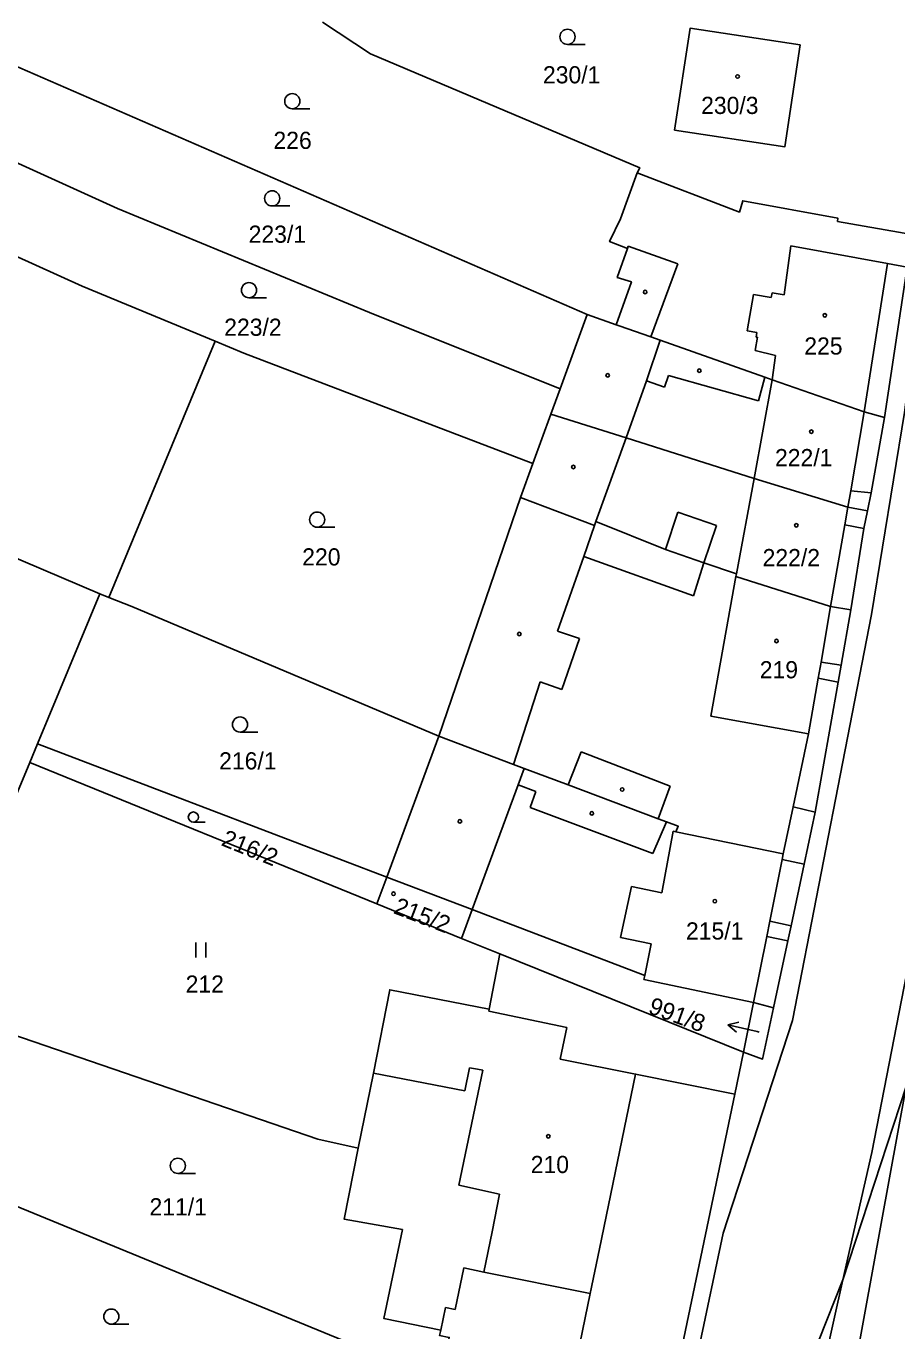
# Model space of a CAD drawing. Extents: x -757266 to -753360, y -1162585 to -1157740.
# Drawn here: x -755099.6 to -755013.3, y -1161770.1 to -1161640.9 of the extents above; entities that cross this region are included whole.
import ezdxf

# ---------------------------------------------------------------- set-up
doc = ezdxf.new("R2010")
doc.units = 0
for name, color, linetype in [('Hranice parcel', 7, 'Continuous'), ('Parcelní čísla', 7, 'Continuous'), ('Pop  PČ popisy', 7, 'Continuous'), ('Vnitřní kresba', 7, 'Continuous'), ('Značky budov', 7, 'Continuous'), ('Značky kultur', 7, 'Continuous')]:
    doc.layers.add(name, color=color, linetype=linetype)

msp = doc.modelspace()

# ---------------------------------------------------------------- linework, layer by layer
at = {"layer": 'Hranice parcel'}
for p, q in [((-755106.96, -1161642.12), (-755044.01, -1161669.47)), ((-755014.55, -1161679.68), (-755012.29, -1161664.78)), ((-755044.01, -1161669.47), (-755046.69, -1161676.82)), ((-755044.01, -1161669.47), (-755041.11, -1161670.49)), ((-755080.85, -1161672.11), (-755091.38, -1161697.5)), ((-755046.69, -1161676.82), (-755047.6, -1161679.33)), ((-755047.6, -1161679.33), (-755049.38, -1161684.22)), ((-755050.59, -1161687.6), (-755049.38, -1161684.22)), ((-755050.59, -1161687.6), (-755058.7, -1161711.23)), ((-755092.28, -1161697.14), (-755098.46, -1161711.97)), ((-755091.38, -1161697.5), (-755092.28, -1161697.14)), ((-755058.7, -1161711.23), (-755063.86, -1161725.17)), ((-755098.46, -1161711.97), (-755099.23, -1161713.82)), ((-755098.46, -1161711.97), (-755063.86, -1161725.17)), ((-755099.23, -1161713.82), (-755103.39, -1161723.81)), ((-755064.84, -1161727.82), (-755099.23, -1161713.82)), ((-755063.86, -1161725.17), (-755064.84, -1161727.82)), ((-755028.51, -1161742.5), (-755052.64, -1161732.78)), ((-755028.51, -1161742.5), (-755027.52, -1161737.6)), ((-755027.52, -1161737.6), (-755025.54, -1161738.11)), ((-755029.37, -1161746.66), (-755028.51, -1161742.5)), ((-755018.69, -1161780.44), (-755012.38, -1161745.91)), ((-755012.38, -1161745.91), (-755018.66, -1161765.05)), ((-755036.5, -1161780.73), (-755029.37, -1161746.66)), ((-755063.99, -1161772.75), (-755114.56, -1161752)), ((-755018.66, -1161765.05), (-755023.99, -1161778.44))]:
    msp.add_line(p, q, dxfattribs=at)
for points in [[(-755039.05, -1161655.44), (-755038.79, -1161654.94), (-755065.47, -1161643.66), (-755070.22, -1161640.54)], [(-755022.89, -1161642.77), (-755024.41, -1161652.86), (-755035.33, -1161651.22), (-755033.81, -1161641.14), (-755022.89, -1161642.77)], [(-755115.2, -1161647.19), (-755101.44, -1161654.02), (-755090.54, -1161658.98), (-755065.56, -1161669.27), (-755046.69, -1161676.82)], [(-755118.71, -1161655.04), (-755109.95, -1161659.46), (-755094.02, -1161666.67), (-755080.85, -1161672.11)], [(-755039.05, -1161655.44), (-755040.68, -1161659.99), (-755041.77, -1161662.25), (-755040, -1161662.93), (-755041.01, -1161665.8), (-755039.62, -1161666.24), (-755041.11, -1161670.49)], [(-755011.84, -1161661.54), (-755019.19, -1161660.25), (-755019.17, -1161659.92), (-755028.58, -1161658.21), (-755028.91, -1161659.33), (-755039.05, -1161655.44)], [(-755010.73, -1161665.06), (-755012.56, -1161679.16), (-755015.84, -1161699.17), (-755023.66, -1161739.37), (-755030.54, -1161760.43), (-755032.94, -1161771.83), (-755032.59, -1161783.86), (-755042.91, -1161835.1), (-755052.57, -1161882.7), (-755054.53, -1161882.87), (-755056.71, -1161887.12)], [(-755041.11, -1161670.49), (-755040.82, -1161670.59), (-755037.7, -1161671.67), (-755036.77, -1161672), (-755026.39, -1161675.69), (-755025.68, -1161675.94), (-755016.54, -1161679.11), (-755014.55, -1161679.68)], [(-755049.38, -1161684.22), (-755078.01, -1161673.29), (-755080.85, -1161672.11)], [(-755092.28, -1161697.14), (-755105.72, -1161691.43), (-755115.58, -1161687.01), (-755125.47, -1161682.38), (-755135.46, -1161677.31)], [(-755047.6, -1161679.33), (-755040.15, -1161681.69), (-755027.46, -1161685.72), (-755018.17, -1161688.54), (-755016.23, -1161688.9)], [(-755016.23, -1161688.9), (-755015.87, -1161687.12), (-755014.55, -1161679.68)], [(-755017.87, -1161698.7), (-755019.88, -1161698.39), (-755029.28, -1161695.42), (-755029.22, -1161695.16), (-755032.44, -1161694.05), (-755036.25, -1161692.73), (-755043.15, -1161689.97), (-755043.28, -1161690.35), (-755050.59, -1161687.6)], [(-755017.87, -1161698.7), (-755016.58, -1161690.66), (-755016.23, -1161688.9)], [(-755058.7, -1161711.23), (-755089.11, -1161698.39), (-755091.38, -1161697.5)], [(-755022.5, -1161723.9), (-755021.42, -1161718.75), (-755019.14, -1161705.86), (-755018.84, -1161704.19), (-755017.87, -1161698.7)], [(-755006.24, -1161703.45), (-755015.79, -1161752.42), (-755018.66, -1161765.05)], [(-755022.5, -1161723.9), (-755024.69, -1161723.43), (-755024.58, -1161722.88), (-755035.2, -1161720.68), (-755034.98, -1161720.14), (-755036.15, -1161719.7), (-755036.96, -1161719.39), (-755045.89, -1161716.05), (-755050.24, -1161714.41), (-755051.31, -1161714.01), (-755058.7, -1161711.23)], [(-755025.54, -1161738.11), (-755024.12, -1161731.47), (-755023.8, -1161729.98), (-755022.5, -1161723.9)], [(-755063.86, -1161725.17), (-755055.4, -1161728.39), (-755038.3, -1161734.91)], [(-755052.64, -1161732.78), (-755056.45, -1161731.25), (-755064.84, -1161727.82)], [(-755052.64, -1161732.78), (-755053.71, -1161738.24), (-755063.56, -1161736.32), (-755065.16, -1161744.58), (-755066.7, -1161752.01)], [(-755038.3, -1161734.91), (-755038.38, -1161735.3), (-755027.52, -1161737.6)], [(-755109.01, -1161737.99), (-755070.67, -1161751.12), (-755066.7, -1161752.01)], [(-755025.54, -1161738.11), (-755026.62, -1161743.19), (-755028.51, -1161742.5)], [(-755066.7, -1161752.01), (-755068.08, -1161759.03), (-755062.31, -1161760.06), (-755064.15, -1161768.86), (-755058.51, -1161770.01), (-755058.63, -1161770.54), (-755057.66, -1161770.75), (-755058.23, -1161773.52), (-755045.73, -1161776.2), (-755043.71, -1161766.41), (-755042.79, -1161761.96), (-755039.2, -1161744.67), (-755029.37, -1161746.66)]]:
    msp.add_lwpolyline(points, dxfattribs=at)
at = {"layer": 'Pop  PČ popisy'}
for p, q in [((-755030.064, -1161739.795), (-755028.976, -1161739.532)), ((-755027.14, -1161740.47), (-755030.064, -1161739.795)), ((-755030.064, -1161739.795), (-755029.201, -1161740.508)), ((-755026.95, -1161740.52), (-755027.14, -1161740.47))]:
    msp.add_line(p, q, dxfattribs=at)
at = {"layer": 'Vnitřní kresba'}
for p, q in [((-755040, -1161662.93), (-755039.93, -1161662.72)), ((-755039.93, -1161662.72), (-755035, -1161664.45)), ((-755024.49, -1161667.54), (-755023.82, -1161662.69)), ((-755023.82, -1161662.69), (-755014.24, -1161664.43)), ((-755035, -1161664.45), (-755037.7, -1161671.67)), ((-755014.24, -1161664.43), (-755016.54, -1161679.11)), ((-755012.29, -1161664.78), (-755014.24, -1161664.43)), ((-755028.15, -1161671.08), (-755027.52, -1161667.49)), ((-755027.52, -1161667.49), (-755025.77, -1161667.79)), ((-755025.77, -1161667.79), (-755025.67, -1161667.33)), ((-755025.67, -1161667.33), (-755024.49, -1161667.54)), ((-755027.18, -1161671.25), (-755028.15, -1161671.08)), ((-755027.26, -1161671.71), (-755027.18, -1161671.25)), ((-755038.11, -1161676.04), (-755036.77, -1161672)), ((-755027.35, -1161673.03), (-755027.12, -1161671.73)), ((-755027.12, -1161671.73), (-755027.26, -1161671.71)), ((-755025.34, -1161673.52), (-755027.35, -1161673.03)), ((-755025.68, -1161675.94), (-755025.34, -1161673.52)), ((-755040.15, -1161681.69), (-755038.11, -1161676.04)), ((-755038.11, -1161676.04), (-755036.35, -1161676.66)), ((-755036.35, -1161676.66), (-755035.95, -1161675.52)), ((-755035.95, -1161675.52), (-755027.02, -1161678.01)), ((-755027.46, -1161685.72), (-755025.68, -1161675.94)), ((-755027.02, -1161678.01), (-755026.39, -1161675.69)), ((-755016.54, -1161679.11), (-755017.89, -1161686.93)), ((-755043.15, -1161689.97), (-755040.15, -1161681.69)), ((-755029.22, -1161695.16), (-755027.46, -1161685.72)), ((-755017.89, -1161686.93), (-755018.17, -1161688.54)), ((-755017.89, -1161686.93), (-755015.87, -1161687.12)), ((-755036.25, -1161692.73), (-755035.01, -1161689.04)), ((-755035.01, -1161689.04), (-755031.17, -1161690.35)), ((-755018.17, -1161688.54), (-755018.47, -1161690.29)), ((-755043.28, -1161690.35), (-755044.33, -1161693.43)), ((-755031.17, -1161690.35), (-755032.44, -1161694.05)), ((-755018.47, -1161690.29), (-755019.88, -1161698.39)), ((-755018.47, -1161690.29), (-755016.58, -1161690.66)), ((-755044.33, -1161693.43), (-755046.94, -1161700.81)), ((-755033.47, -1161697.33), (-755044.33, -1161693.43)), ((-755032.44, -1161694.05), (-755033.47, -1161697.33)), ((-755031.76, -1161709.25), (-755029.28, -1161695.42)), ((-755019.88, -1161698.39), (-755020.83, -1161703.89)), ((-755046.94, -1161700.81), (-755044.77, -1161701.56)), ((-755044.77, -1161701.56), (-755046.5, -1161706.59)), ((-755020.83, -1161703.89), (-755021.11, -1161705.47)), ((-755020.83, -1161703.89), (-755018.84, -1161704.19)), ((-755048.66, -1161705.85), (-755051.31, -1161714.01)), ((-755046.5, -1161706.59), (-755048.66, -1161705.85)), ((-755021.11, -1161705.47), (-755022.06, -1161710.98)), ((-755021.11, -1161705.47), (-755019.14, -1161705.86)), ((-755022.06, -1161710.98), (-755031.76, -1161709.25)), ((-755022.06, -1161710.98), (-755023.6, -1161718.23)), ((-755045.89, -1161716.05), (-755044.58, -1161712.76)), ((-755044.58, -1161712.76), (-755035.76, -1161716.18)), ((-755050.84, -1161716.03), (-755050.24, -1161714.41)), ((-755050.84, -1161716.03), (-755055.4, -1161728.39)), ((-755049.08, -1161716.71), (-755050.84, -1161716.03)), ((-755035.76, -1161716.18), (-755036.96, -1161719.39)), ((-755049.66, -1161718.28), (-755049.08, -1161716.71)), ((-755037.48, -1161722.82), (-755049.66, -1161718.28)), ((-755024.58, -1161722.88), (-755023.6, -1161718.23)), ((-755021.42, -1161718.75), (-755023.6, -1161718.23)), ((-755036.15, -1161719.7), (-755037.48, -1161722.82)), ((-755036.61, -1161726.74), (-755035.47, -1161720.63)), ((-755035.47, -1161720.63), (-755035.2, -1161720.68)), ((-755025.91, -1161729.53), (-755024.69, -1161723.43)), ((-755040.69, -1161731.15), (-755039.61, -1161726.11)), ((-755039.61, -1161726.11), (-755036.61, -1161726.74)), ((-755055.4, -1161728.39), (-755056.45, -1161731.25)), ((-755026.21, -1161731.04), (-755025.91, -1161729.53)), ((-755025.91, -1161729.53), (-755023.8, -1161729.98)), ((-755037.65, -1161731.78), (-755040.69, -1161731.15)), ((-755038.3, -1161734.91), (-755037.65, -1161731.78)), ((-755026.21, -1161731.04), (-755027.52, -1161737.6)), ((-755024.12, -1161731.47), (-755026.21, -1161731.04)), ((-755053.75, -1161738.45), (-755053.71, -1161738.24)), ((-755053.75, -1161738.45), (-755046.02, -1161740.06)), ((-755046.02, -1161740.06), (-755046.67, -1161743.21)), ((-755046.67, -1161743.21), (-755039.2, -1161744.67)), ((-755065.16, -1161744.58), (-755056.13, -1161746.34)), ((-755056.71, -1161755.68), (-755054.35, -1161744.29)), ((-755056.13, -1161746.34), (-755055.66, -1161744.06)), ((-755055.66, -1161744.06), (-755054.87, -1161744.19)), ((-755054.35, -1161744.29), (-755054.87, -1161744.19)), ((-755052.67, -1161756.55), (-755056.71, -1161755.68)), ((-755053.42, -1161760.28), (-755052.67, -1161756.55)), ((-755054.23, -1161764.27), (-755053.42, -1161760.28)), ((-755056.23, -1161763.86), (-755057.08, -1161767.98)), ((-755054.23, -1161764.27), (-755056.23, -1161763.86)), ((-755043.71, -1161766.41), (-755054.23, -1161764.27)), ((-755018.66, -1161765.05), (-755021.88, -1161779.23)), ((-755058.05, -1161767.78), (-755058.51, -1161770.01)), ((-755057.08, -1161767.98), (-755058.05, -1161767.78))]:
    msp.add_line(p, q, dxfattribs=at)
at = {"layer": 'Značky budov'}
for centre in [(-755029.0968, -1161645.9092), (-755038.2468, -1161667.2492), (-755020.4468, -1161669.5492), (-755032.8868, -1161675.0392), (-755041.9668, -1161675.4992), (-755021.7868, -1161681.0692), (-755045.3668, -1161684.5692), (-755023.2768, -1161690.3392), (-755050.7268, -1161701.1092), (-755025.2468, -1161701.7992), (-755040.5268, -1161716.4992), (-755043.5368, -1161718.8592), (-755056.6068, -1161719.6492), (-755063.1868, -1161726.8192), (-755031.3468, -1161727.5492), (-755047.8468, -1161750.8292)]:
    msp.add_circle(centre, 0.175, dxfattribs=at)
at = {"layer": 'Značky kultur'}
for p, q in [((-755045.943, -1161642.73), (-755044.193, -1161642.73)), ((-755073.213, -1161649.1), (-755071.463, -1161649.1)), ((-755075.203, -1161658.73), (-755073.453, -1161658.73)), ((-755077.503, -1161667.82), (-755075.753, -1161667.82)), ((-755070.753, -1161690.53), (-755069.003, -1161690.53)), ((-755078.393, -1161710.82), (-755076.643, -1161710.82)), ((-755083.015, -1161719.73), (-755081.843, -1161719.73)), ((-755082.771, -1161733.13), (-755082.771, -1161731.63)), ((-755081.77, -1161733.13), (-755081.77, -1161731.63)), ((-755084.553, -1161754.5), (-755082.803, -1161754.5)), ((-755091.143, -1161769.43), (-755089.393, -1161769.43))]:
    msp.add_line(p, q, dxfattribs=at)
for centre, radius in [((-755045.9429, -1161641.9798), 0.75), ((-755073.2129, -1161648.3498), 0.75), ((-755075.2029, -1161657.9798), 0.75), ((-755077.5029, -1161667.0698), 0.75), ((-755070.7529, -1161689.7798), 0.75), ((-755078.3929, -1161710.0698), 0.75), ((-755083.0152, -1161719.2274), 0.5025), ((-755084.5529, -1161753.7498), 0.75), ((-755091.1429, -1161768.6798), 0.75)]:
    msp.add_circle(centre, radius, dxfattribs=at)

# ---------------------------------------------------------------- texts
at = {"layer": 'Parcelní čísla'}
for s, p in [('230/1', (-755048.38, -1161646.59)), ('230/3', (-755032.71, -1161649.62)), ('226', (-755075.08, -1161653.08)), ('223/1', (-755077.538, -1161662.37)), ('223/2', (-755079.958, -1161671.58)), ('225', (-755022.49, -1161673.44)), ('222/1', (-755025.388, -1161684.49)), ('220', (-755072.23, -1161694.32)), ('222/2', (-755026.618, -1161694.39)), ('219', (-755026.9, -1161705.49)), ('216/1', (-755080.46, -1161714.51)), ('215/1', (-755034.21, -1161731.35)), ('212', (-755083.78, -1161736.61)), ('210', (-755049.59, -1161754.47)), ('211/1', (-755087.358, -1161758.66))]:
    msp.add_text(s, height=1.7, dxfattribs=at).set_placement(p)
for s, rotation, p in [('216/2', 338, (-755080.348, -1161721.998)), ('215/2', 339, (-755063.284, -1161728.721)), ('991/8', 340, (-755038.039, -1161738.612))]:
    msp.add_text(s, height=1.7, rotation=rotation, dxfattribs=at).set_placement(p)

doc.saveas('drawing.dxf')
